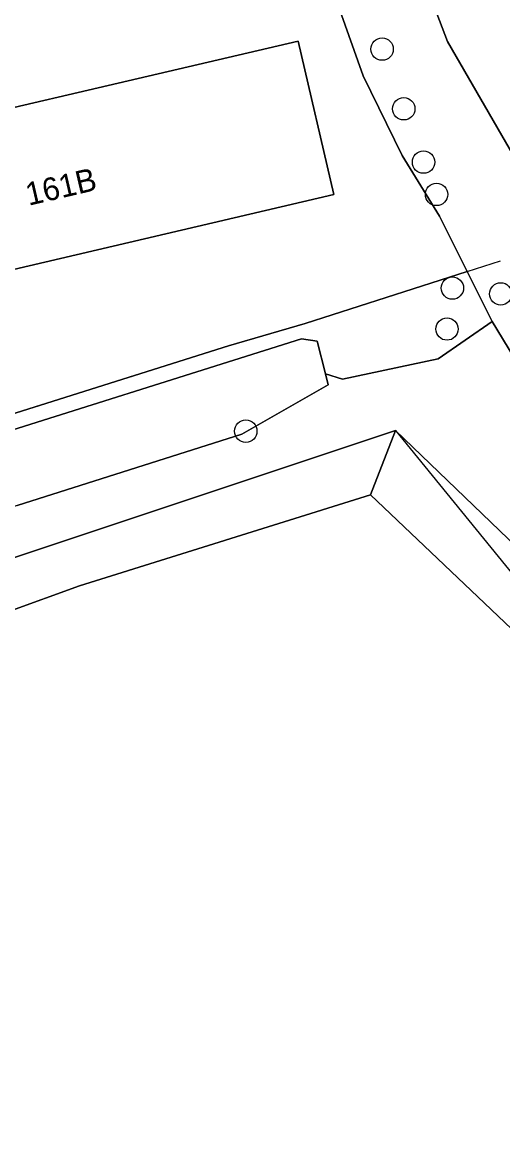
# Model space of a CAD drawing. Extents: x 160203 to 161530, y 379528 to 381797.
# Drawn here: x 161232.08 to 161253.1, y 381412.31 to 381460.73 of the extents above; entities that cross this region are included whole.
import ezdxf

# ---------------------------------------------------------------- set-up
doc = ezdxf.new("R2010")
doc.units = 0
for name, color, linetype in [('IMGEO_Boom', 7, 'Continuous'), ('IMGEO_Grasland_agrarisch', 7, 'Continuous'), ('IMGEO_Groenvoorziening', 7, 'Continuous'), ('IMGEO_Hek', 7, 'Continuous'), ('IMGEO_Oever', 7, 'Continuous'), ('IMGEO_Pand', 7, 'Continuous'), ('IMGEO_Pand_nummerreeks', 7, 'Continuous'), ('IMGEO_Rijbaan_lokaal_onverhard', 7, 'Continuous'), ('IMGEO_Waterloop', 7, 'Continuous')]:
    doc.layers.add(name, color=color, linetype=linetype)

msp = doc.modelspace()

# ---------------------------------------------------------------- linework, layer by layer
at = {"layer": 'IMGEO_Boom'}
for centre in [(161247.818, 381459.553), (161248.765, 381456.947), (161249.632, 381454.617), (161250.198, 381453.207), (161250.892, 381449.116), (161253.005, 381448.859), (161250.657, 381447.327), (161241.857, 381442.865)]:
    msp.add_circle(centre, 0.489, dxfattribs=at)
at = {"layer": 'IMGEO_Grasland_agrarisch'}
msp.add_lwpolyline([(161230.308, 381385.504), (161247.45, 381391.799), (161250.417, 381393.036), (161253.778, 381394.438), (161253.938, 381394.076), (161275.163, 381402.438), (161283.299, 381405.644), (161287.044, 381407.676), (161291.024, 381409.835), (161297.191, 381413.048), (161291.751, 381414.835), (161276.097, 381419.523), (161263.232, 381426.053), (161255.831, 381432), (161247.306, 381440.079), (161234.578, 381436.117), (161190.686, 381420.206), (161167.123, 381412.797), (161143.539, 381405.381), (161130.511, 381401.142), (161125.028, 381399.227), (161118.6, 381395.666), (161111.152, 381390.916), (161100.635, 381384.026)], dxfattribs=at)
at = {"layer": 'IMGEO_Groenvoorziening'}
for points in [[(161201.436, 381434.083), (161218.719, 381439.535), (161228.747, 381442.699), (161241.105, 381446.597), (161244.45, 381447.57), (161251.542, 381449.834), (161250.332, 381452.25), (161248.694, 381454.902), (161246.993, 381458.38), (161244.393, 381465.694), (161243.49, 381468.776), (161242.716, 381472.152), (161241.669, 381477.972)], [(161255.32, 381443.249), (161252.633, 381447.657), (161250.265, 381446.027), (161246.084, 381445.141), (161245.344, 381445.37), (161245.465, 381444.89), (161241.678, 381442.733), (161231.857, 381439.622), (161201.929, 381430.141), (161200.131, 381430.113), (161198.364, 381430.445), (161196.906, 381428.662), (161195.615, 381427.376), (161194.215, 381426.21), (161191.131, 381424.275), (161190.005, 381423.821), (161204.713, 381428.332), (161233.185, 381437.825), (161248.402, 381442.899), (161257.885, 381433.802)]]:
    msp.add_lwpolyline(points, dxfattribs=at)
for points in [[(161244.142, 381459.903), (161245.705, 381453.198), (161224.084, 381448.157), (161222.52, 381454.862)], [(161244.3, 381446.893), (161244.984, 381446.799), (161245.344, 381445.37), (161246.084, 381445.141), (161250.265, 381446.027), (161252.633, 381447.657), (161251.542, 381449.834), (161244.45, 381447.57), (161241.105, 381446.597), (161228.747, 381442.699), (161228.93, 381442.071)]]:
    msp.add_lwpolyline(points, close=True, dxfattribs=at)
at = {"layer": 'IMGEO_Hek'}
for points in [[(161251.542, 381449.834), (161252.997, 381450.298)], [(161241.105, 381446.597), (161244.45, 381447.57), (161251.542, 381449.834)], [(161223.81, 381441.141), (161241.105, 381446.597)], [(161233.185, 381437.825), (161248.402, 381442.899), (161256.743, 381432.669), (161264.422, 381425.713), (161275.841, 381419.9), (161294.83, 381414.024)], [(161130.202, 381402.093), (161143.234, 381406.333), (161190.31, 381421.136), (161204.713, 381428.332), (161233.185, 381437.825)]]:
    msp.add_lwpolyline(points, dxfattribs=at)
at = {"layer": 'IMGEO_Oever'}
for points in [[(161256.133, 381450.459), (161250.675, 381459.878), (161249.672, 381462.531), (161248.009, 381469.969), (161245.28, 381480.454), (161245.14, 381486.953), (161245.711, 381488.819), (161245.597, 381491.231), (161245.704, 381493.213), (161246.333, 381495.686), (161247.099, 381500), (161250.64, 381519.933), (161250.972, 381521.806), (161252.368, 381529.663)], [(161247.568, 381527.981), (161246.842, 381523.523), (161246.33, 381520.277), (161242.989, 381500), (161242.183, 381495.839), (161241.535, 381491.561), (161241.154, 381487.512), (161241.215, 381484.157), (161241.479, 381480.337), (161241.669, 381477.972), (161242.716, 381472.152), (161243.49, 381468.776), (161244.393, 381465.694), (161246.993, 381458.38), (161248.694, 381454.902), (161250.332, 381452.25), (161251.542, 381449.834), (161252.633, 381447.657), (161255.32, 381443.249)]]:
    msp.add_lwpolyline(points, dxfattribs=at)
at = {"layer": 'IMGEO_Pand'}
msp.add_lwpolyline([(161224.084, 381448.157), (161245.705, 381453.198), (161244.142, 381459.903), (161222.52, 381454.862)], close=True, dxfattribs=at)
at = {"layer": 'IMGEO_Rijbaan_lokaal_onverhard'}
for points in [[(161167.123, 381412.797), (161190.686, 381420.206), (161234.578, 381436.117), (161247.306, 381440.079), (161248.402, 381442.899), (161233.185, 381437.825), (161204.713, 381428.332), (161190.005, 381423.821), (161186.47, 381423.424), (161184.188, 381422.89), (161168.677, 381417.417), (161162.611, 381415.553), (161156.683, 381413.947), (161150.921, 381411.818), (161147.193, 381410.114), (161146.348, 381409.842), (161139.127, 381408.162), (161132.313, 381406.256), (161129.895, 381405.522), (161126.972, 381404.062), (161117.947, 381397.912), (161130.202, 381402.093), (161143.234, 381406.333)], [(161265.867, 381427.932), (161257.885, 381433.802), (161248.402, 381442.899), (161247.306, 381440.079), (161255.831, 381432), (161263.232, 381426.053), (161276.097, 381419.523), (161291.751, 381414.835), (161297.191, 381413.048), (161301.396, 381414.92), (161294.773, 381416.617), (161277.104, 381422.081)]]:
    msp.add_lwpolyline(points, close=True, dxfattribs=at)
at = {"layer": 'IMGEO_Waterloop'}
for points in [[(161252.368, 381529.663), (161250.972, 381521.806), (161250.64, 381519.933), (161247.099, 381500), (161246.333, 381495.686), (161245.704, 381493.213), (161245.597, 381491.231), (161245.711, 381488.819), (161245.14, 381486.953), (161245.28, 381480.454), (161248.009, 381469.969), (161249.672, 381462.531), (161250.675, 381459.878), (161256.133, 381450.459)], [(161231.857, 381439.622), (161241.678, 381442.733), (161245.465, 381444.89), (161245.344, 381445.37), (161244.984, 381446.799), (161244.3, 381446.893), (161228.93, 381442.071), (161229.354, 381440.613), (161221.65, 381438.816), (161221.63, 381438.811), (161218.719, 381438.054), (161217.865, 381438.446), (161218.058, 381438.692), (161202.876, 381433.898)]]:
    msp.add_lwpolyline(points, dxfattribs=at)

# ---------------------------------------------------------------- texts
at = {"layer": 'IMGEO_Pand_nummerreeks'}
msp.add_text('161B', height=1, rotation=13.0614, dxfattribs=at).set_placement((161232.361, 381452.708))

doc.saveas('drawing.dxf')
